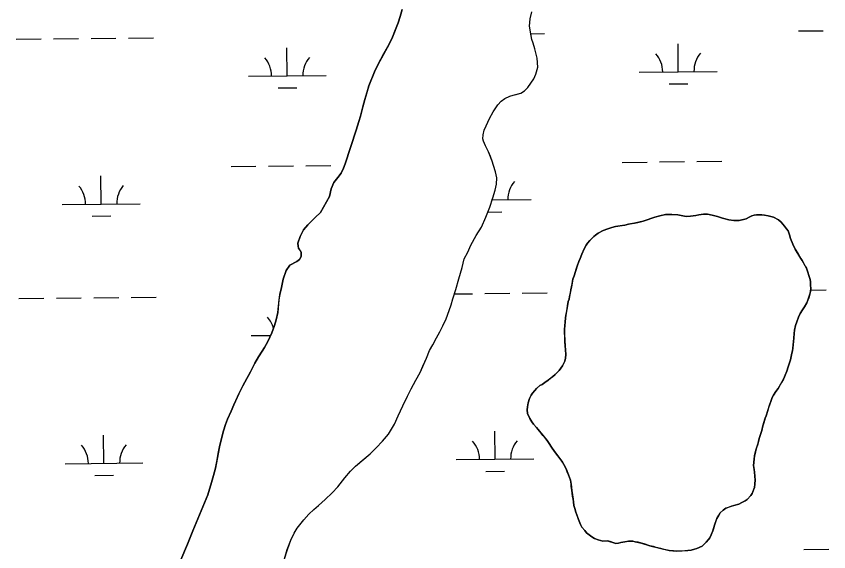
# Model space of a CAD drawing. Extents: x 3734862 to 3772949, y 391520 to 417239.
# Drawn here: x 3755926 to 3756969, y 410063 to 410750 of the extents above; entities that cross this region are included whole.
import ezdxf

# ---------------------------------------------------------------- set-up
doc = ezdxf.new("R2010")
doc.units = 0
doc.layers.add('V-TOPO-SHOR', color=7, linetype='Continuous')
doc.layers.add('V-WETL-SWMP', color=7, linetype='Continuous')

msp = doc.modelspace()

# ---------------------------------------------------------------- linework, layer by layer
at = {"layer": 'V-TOPO-SHOR'}
for points in [[(3756118.1, 410006.2), (3756146.4, 410072.5), (3756153.2, 410089.5), (3756172.2, 410135.6), (3756177, 410151.7), (3756179.7, 410160.3), (3756182.2, 410170), (3756184.2, 410180.4), (3756185.7, 410188.5), (3756187.3, 410197.1), (3756190, 410208.1), (3756192.4, 410217.6), (3756195, 410225.8), (3756197.7, 410232.8), (3756202.3, 410242.8), (3756205.5, 410251.1), (3756208.1, 410256.5), (3756212.3, 410265.1), (3756217.2, 410275.7), (3756222.3, 410285), (3756227, 410293.6), (3756232.6, 410304.7), (3756237.2, 410312.6), (3756242, 410319.9), (3756245, 410324.8), (3756249.4, 410332.4), (3756254.5, 410343.6), (3756257.9, 410352.7), (3756260, 410360.2), (3756262.3, 410369.4), (3756263.7, 410385.9), (3756264.8, 410392.7), (3756267, 410401.8), (3756269.1, 410412.3), (3756272.8, 410423.6), (3756277.5, 410430.4), (3756286.5, 410435), (3756290, 410437.4), (3756291.9, 410441.4), (3756292.2, 410446.7), (3756290.2, 410449.9), (3756288.8, 410452.1), (3756288.1, 410454.7), (3756287.9, 410458.5), (3756291, 410467.1), (3756295.3, 410475.5), (3756300.7, 410482.1), (3756305.2, 410486.8), (3756310.2, 410491.5), (3756316.9, 410498), (3756328.6, 410518.3), (3756330.7, 410528.1), (3756334.1, 410536.2), (3756339.2, 410542.7), (3756343.3, 410548.4), (3756346.3, 410554.6), (3756348.4, 410560.4), (3756362.8, 410603.6), (3756366.2, 410614.8), (3756368.1, 410621.4), (3756371.4, 410633.6), (3756373.8, 410643), (3756376.6, 410652.5), (3756378.9, 410660.2), (3756386.3, 410678.3), (3756390.3, 410687.2), (3756398.4, 410702), (3756405, 410713.8), (3756409.3, 410722.6), (3756412.4, 410730.5), (3756416.4, 410741.1), (3756419.1, 410749.3), (3756421.6, 410758.5)], [(3756348.3, 410157.5), (3756355.2, 410165.9), (3756361.9, 410172.4), (3756370.6, 410179.8), (3756380.5, 410188.3), (3756388.3, 410195.8), (3756396.5, 410204.5), (3756404, 410213.7), (3756411.9, 410226.5), (3756416.8, 410237.1), (3756422.5, 410249.7), (3756428.5, 410262.3), (3756433.2, 410271.8), (3756439.1, 410282.7), (3756444.7, 410292.8), (3756448.3, 410300.8), (3756453, 410311), (3756456.8, 410320.9), (3756461, 410328.2), (3756465.7, 410337), (3756470.2, 410344.8), (3756474.1, 410352.3), (3756478.3, 410361.6), (3756482.1, 410372.2), (3756484.4, 410379.3), (3756486.7, 410387), (3756490.7, 410399.1), (3756494.4, 410412.6), (3756498.6, 410427.3), (3756501.5, 410438.3), (3756506.1, 410447.2), (3756509.7, 410455.8), (3756516.8, 410468.4), (3756523.4, 410479), (3756529.1, 410491.7), (3756534.2, 410504.7), (3756538, 410516.8), (3756540.9, 410526.7), (3756542.7, 410534.2), (3756543.1, 410542.5), (3756541.6, 410550.2), (3756538.9, 410558.1), (3756537.3, 410563.8), (3756535, 410569.8), (3756532.7, 410575.7), (3756528.8, 410583.3), (3756526.1, 410589.5), (3756525.2, 410592.3), (3756525.7, 410597.4), (3756526.8, 410603.3), (3756529.7, 410609.1), (3756533.7, 410618.6), (3756538.4, 410627), (3756544.5, 410636), (3756548.6, 410640.7), (3756553.6, 410644.3), (3756559.7, 410647.2), (3756564.2, 410648.6), (3756567.9, 410649.4), (3756573.9, 410651), (3756578.8, 410654.1), (3756582.9, 410658.2), (3756590.9, 410669.5), (3756593.4, 410675.4), (3756595.7, 410684.3), (3756595.1, 410695.9), (3756592.1, 410707.7), (3756589.8, 410714.9), (3756588.1, 410719.9), (3756586.9, 410726.7), (3756585.2, 410736.7), (3756585.8, 410746.2), (3756588.2, 410755.5)], [(3756685.7, 410477), (3756690.9, 410478.6), (3756695.4, 410479.9), (3756703.9, 410481.2), (3756707.4, 410481.7), (3756712.4, 410482.8), (3756716.8, 410483.6), (3756719.8, 410484.1), (3756724.2, 410485.2), (3756731, 410486.8), (3756737.3, 410488.9), (3756742.2, 410490.5), (3756745.9, 410491.7), (3756752.5, 410493.7), (3756759.7, 410495.1), (3756767.7, 410495.5), (3756770.8, 410495.3), (3756775.4, 410494.9), (3756779.6, 410493.9), (3756786.3, 410492.9), (3756791.6, 410493), (3756798.5, 410494), (3756802.3, 410494.9), (3756808.6, 410495.7), (3756813.8, 410495.6), (3756819.7, 410494.6), (3756826.5, 410492.7), (3756832.7, 410490.8), (3756836.2, 410489.8), (3756841, 410488.5), (3756847.2, 410487.5), (3756854.1, 410487.4), (3756858, 410488.4), (3756863.3, 410489.8), (3756867, 410491.8), (3756870.4, 410493.4), (3756873.5, 410494.3), (3756876.5, 410495), (3756883.3, 410494.9), (3756886.6, 410494.5), (3756891.4, 410493.7), (3756898.4, 410492.1), (3756904.8, 410488.6), (3756908.1, 410485.6), (3756912.4, 410480.5), (3756915, 410477), (3756917.1, 410474.2), (3756918.9, 410469.2), (3756920.2, 410464.4), (3756923, 410457.1), (3756926.2, 410450.8), (3756929.9, 410444.7), (3756933.5, 410438.8), (3756935.3, 410436.1), (3756936.9, 410433.2), (3756939.1, 410429.1), (3756940.5, 410426.3), (3756942.1, 410422.6), (3756944.2, 410415.9), (3756945.3, 410412), (3756945.8, 410409.1), (3756945.9, 410404.1), (3756946.3, 410401), (3756945.6, 410396.4), (3756944.9, 410393.2), (3756943.5, 410388.6), (3756942.5, 410385.5), (3756941.2, 410382.2), (3756938, 410376.9), (3756935.7, 410372.9), (3756932.5, 410368.1), (3756930.6, 410363.7), (3756928.2, 410357.5), (3756926.6, 410353.1), (3756925.4, 410347), (3756925, 410342.8), (3756924.4, 410337.1), (3756924.1, 410331.9), (3756923.7, 410328.6), (3756923.1, 410324), (3756922.5, 410320.5), (3756921.9, 410317.4), (3756920, 410308.9), (3756918.2, 410303.6), (3756917.3, 410299.7), (3756915.5, 410294.4), (3756914.2, 410291.3), (3756912.3, 410286.9), (3756911, 410284.1), (3756908.5, 410279.7), (3756906.8, 410276.8), (3756904.2, 410272.2), (3756901.5, 410268.2), (3756898.2, 410263.5), (3756896.8, 410260.7), (3756895.3, 410256.9), (3756893, 410250.6), (3756892.1, 410247.3), (3756890.5, 410242.5), (3756889, 410237.2), (3756887.6, 410233.9)], [(3756679.4, 410076.2), (3756676.4, 410076.9), (3756673.1, 410077.9), (3756668.4, 410079.8), (3756665.1, 410081.7), (3756661.6, 410084.3), (3756658.5, 410087.1), (3756656, 410089.9), (3756652.5, 410094.4), (3756650.7, 410097.6), (3756648, 410103.9), (3756647.1, 410106.8), (3756646.1, 410110.2), (3756644.6, 410113.3), (3756643.4, 410118), (3756642.2, 410122), (3756641.7, 410126.6), (3756641, 410130), (3756640.5, 410133.5), (3756639.8, 410137.7), (3756639.3, 410141.2), (3756638.8, 410146.2), (3756638.5, 410149.4), (3756637.8, 410154.5), (3756636.6, 410158.1), (3756635.1, 410161.2), (3756633.5, 410165.3), (3756632.1, 410169), (3756629.4, 410174.4), (3756627.4, 410177.7), (3756624.3, 410182), (3756621.6, 410185.7), (3756617.3, 410191.3), (3756613.3, 410196.7), (3756610.2, 410201.4), (3756607.7, 410205.5), (3756605.5, 410208.1), (3756602.4, 410212), (3756600, 410214.8), (3756596.4, 410219.3), (3756594.1, 410222.2), (3756590.4, 410226.5), (3756588.3, 410229.3), (3756585.4, 410233.6), (3756582.7, 410239.9), (3756582.2, 410244.9), (3756582.4, 410248.4), (3756583.4, 410253.6), (3756585.1, 410259.4), (3756587.2, 410263.6), (3756588.9, 410266.2), (3756592.1, 410269.7), (3756594.3, 410272.2), (3756598.3, 410275.9), (3756601.2, 410277.3), (3756604.8, 410280), (3756608.9, 410282.9), (3756612, 410285.3), (3756614.5, 410287.1), (3756618, 410290.2), (3756623.4, 410295.3), (3756627.7, 410301.1), (3756630.4, 410307.3), (3756631.2, 410310.8), (3756631.8, 410315.8), (3756631.3, 410322.1), (3756631, 410326.3), (3756630.5, 410332.8), (3756630.3, 410339.1), (3756630.1, 410342.6), (3756630, 410348.7), (3756630.4, 410352), (3756630.9, 410357.9), (3756631.9, 410366.2), (3756632.5, 410369.5), (3756633.3, 410374.6), (3756633.9, 410378.1), (3756634.9, 410383.5), (3756635.9, 410386.9), (3756636.6, 410390.3), (3756637.6, 410395), (3756638.4, 410398.5), (3756639.2, 410402.4), (3756639.8, 410406.3), (3756640.8, 410412.3), (3756642.3, 410416.7), (3756645, 410425), (3756646.4, 410429.2), (3756648.5, 410435.1), (3756650.2, 410438.8), (3756652.5, 410444.6), (3756654, 410448.1), (3756655.3, 410451.4), (3756658, 410455.8), (3756659.7, 410458.4), (3756662.5, 410461.8), (3756667.7, 410466.9), (3756669.9, 410468.9), (3756673.3, 410471.3), (3756679.6, 410474.9), (3756685.7, 410477)], [(3756887.6, 410233.9), (3756885.9, 410228.2), (3756884.7, 410224.3), (3756883.4, 410218.3), (3756882, 410214.4), (3756880.1, 410208), (3756879.1, 410204.1), (3756878.2, 410200.8), (3756876.6, 410196.1), (3756875.7, 410192.9), (3756874.7, 410188.5), (3756874.1, 410185.6), (3756873.5, 410181.3), (3756872.8, 410173.2), (3756873.3, 410168.2), (3756874, 410164.6), (3756874.5, 410159), (3756874.8, 410154.8), (3756874.5, 410149.2), (3756874.1, 410145.2), (3756872.8, 410142.1), (3756870.9, 410137.3), (3756869, 410134.7), (3756864.5, 410129.8), (3756862.1, 410127.8), (3756857.8, 410125.7), (3756853.6, 410123.9), (3756847.6, 410121.9), (3756844.5, 410121.2), (3756840.2, 410119.6), (3756837.3, 410118.6), (3756833.5, 410115.8), (3756830, 410112.6), (3756828.1, 410109.8), (3756825.5, 410105.2), (3756824.3, 410101.9), (3756822.6, 410096.8), (3756821.6, 410093.5), (3756820.5, 410089.3), (3756818.5, 410084.3), (3756816.8, 410080.6), (3756815, 410078.3), (3756812, 410074.8), (3756806.6, 410069.9), (3756799.9, 410066.9), (3756796.9, 410065.8), (3756792.7, 410064.7), (3756788.2, 410064.1), (3756780.3, 410063.6), (3756773.6, 410063.3), (3756770.1, 410063.7), (3756764.3, 410064.4), (3756758, 410065.7), (3756753.6, 410066.7), (3756747.9, 410068.3), (3756744.4, 410069.2), (3756739.8, 410070.4), (3756732.3, 410072.7), (3756729.1, 410073.7), (3756724.4, 410074.8), (3756720.9, 410075.6), (3756717.6, 410076.2), (3756712.4, 410076.1), (3756707.6, 410075.4), (3756702.4, 410074.4), (3756699.5, 410073.7), (3756695.8, 410073.2), (3756691.9, 410074.5), (3756688.6, 410075.7), (3756685.1, 410076.8), (3756679.4, 410076.2)], [(3756270.5, 410053.4), (3756274.4, 410065.7), (3756278.9, 410077.6), (3756283.1, 410086.5), (3756287, 410093.1), (3756295.4, 410103.6), (3756301.9, 410110.7), (3756308.3, 410116.9), (3756314.4, 410122.1), (3756323.1, 410129.9), (3756331.7, 410138.3), (3756339.3, 410146.1), (3756348.3, 410157.5)]]:
    msp.add_lwpolyline(points, dxfattribs=at)
at = {"layer": 'V-WETL-SWMP'}
for p, q in [((3756586.8, 410727.2), (3756604.3, 410727.3)), ((3756930.2, 410730.8), (3756962.2, 410731.1)), ((3755926.4, 410720.2), (3755958.4, 410720.5)), ((3755974.4, 410720.7), (3756006.4, 410721)), ((3756022.4, 410721.2), (3756054.4, 410721.5)), ((3756070.4, 410721.7), (3756102.4, 410722)), ((3756776.1, 410678.4), (3756775.8, 410714.4)), ((3756274.3, 410673.1), (3756273.9, 410709.1)), ((3756224.3, 410672.6), (3756324.3, 410673.6)), ((3756726.1, 410677.9), (3756826.1, 410678.9)), ((3756764.3, 410662.9), (3756788.3, 410663.1)), ((3756262.4, 410657.6), (3756286.4, 410657.8)), ((3756202.1, 410556.9), (3756234.1, 410557.2)), ((3756250.1, 410557.4), (3756282.1, 410557.8)), ((3756298.1, 410557.9), (3756330.1, 410558.3)), ((3756704, 410562.2), (3756736, 410562.5)), ((3756752, 410562.7), (3756784, 410563.1)), ((3756800, 410563.2), (3756831.9, 410563.6)), ((3756035.5, 410508.7), (3756035.1, 410544.7)), ((3756537.1, 410514), (3756587.4, 410514.5)), ((3756537.4, 410514), (3756537.4, 410514.8)), ((3755985.5, 410508.2), (3756085.5, 410509.2)), ((3756023.7, 410493.2), (3756047.7, 410493.4)), ((3756531.7, 410498.5), (3756549.6, 410498.7)), ((3755977.9, 410388), (3756009.9, 410388.4)), ((3756025.9, 410388.5), (3756057.9, 410388.9)), ((3756073.9, 410389), (3756105.9, 410389.4)), ((3756488.8, 410393.4), (3756511.8, 410393.7)), ((3756527.8, 410393.8), (3756559.8, 410394.2)), ((3756575.8, 410394.3), (3756607.8, 410394.7)), ((3756945.9, 410398.3), (3756965.7, 410398.5)), ((3755929.9, 410387.5), (3755961.9, 410387.9)), ((3756227.8, 410339.9), (3756252.9, 410340.2)), ((3756039, 410176.1), (3756038.6, 410212.1)), ((3756540.9, 410181.4), (3756540.5, 410217.4)), ((3756490.9, 410180.8), (3756590.9, 410181.9)), ((3755989, 410175.5), (3756089, 410176.6)), ((3756027.2, 410160.5), (3756051.2, 410160.8)), ((3756529.1, 410165.8), (3756553.1, 410166.1)), ((3756937.2, 410065.5), (3756969.2, 410065.8))]:
    msp.add_line(p, q, dxfattribs=at)
for points in [[(3756421.6, 410758.5), (3756419.1, 410749.3), (3756416.4, 410741.1), (3756409.3, 410722.6), (3756405, 410713.8), (3756390.3, 410687.2), (3756386.3, 410678.3), (3756378.9, 410660.2), (3756373.8, 410643), (3756371.4, 410633.6), (3756368.1, 410621.4), (3756366.2, 410614.8), (3756362.8, 410603.6), (3756348.4, 410560.4), (3756346.3, 410554.6), (3756343.3, 410548.4), (3756339.2, 410542.7), (3756334.1, 410536.2), (3756330.7, 410528.1), (3756328.6, 410518.3), (3756316.9, 410498), (3756310.2, 410491.5), (3756305.2, 410486.8), (3756300.7, 410482.1), (3756295.3, 410475.5), (3756291, 410467.1), (3756287.9, 410458.5), (3756288.1, 410454.7), (3756288.8, 410452.1), (3756292.2, 410446.7), (3756291.9, 410441.4), (3756290, 410437.4), (3756286.5, 410435), (3756277.5, 410430.4), (3756272.8, 410423.6), (3756269.1, 410412.3), (3756267, 410401.8), (3756264.8, 410392.7), (3756263.6, 410385.9), (3756262.3, 410369.4), (3756260, 410360.2), (3756257.9, 410352.7), (3756254.5, 410343.6), (3756249.4, 410332.4), (3756245, 410324.8), (3756242, 410319.9), (3756237.2, 410312.6), (3756232.6, 410304.7), (3756227, 410293.6), (3756217.2, 410275.7), (3756212.3, 410265.1), (3756205.5, 410251.1), (3756202.3, 410242.8), (3756197.7, 410232.8), (3756195, 410225.8), (3756192.4, 410217.6), (3756187.3, 410197.1), (3756182.2, 410170), (3756179.7, 410160.3), (3756177, 410151.7), (3756172.2, 410135.6), (3756153.2, 410089.5), (3756146.4, 410072.5), (3756118.1, 410006.2)], [(3756538.9, 410558.1), (3756537.3, 410563.8), (3756532.7, 410575.7), (3756528.8, 410583.3), (3756526.1, 410589.5), (3756525.2, 410592.3), (3756525.7, 410597.4), (3756526.8, 410603.3), (3756529.7, 410609.1), (3756533.7, 410618.6), (3756538.4, 410627), (3756544.5, 410636), (3756548.6, 410640.7), (3756553.6, 410644.3), (3756559.7, 410647.2), (3756564.2, 410648.6), (3756573.9, 410651), (3756578.8, 410654.1), (3756582.9, 410658.2), (3756590.9, 410669.5), (3756593.4, 410675.4), (3756595.7, 410684.3), (3756595.1, 410695.9), (3756592.1, 410707.7), (3756589.8, 410714.9), (3756588.1, 410719.9), (3756585.2, 410736.7), (3756585.8, 410746.2), (3756588.2, 410755.5)], [(3756270.5, 410053.4), (3756274.3, 410065.7), (3756278.9, 410077.6), (3756283.1, 410086.5), (3756287, 410093.1), (3756295.4, 410103.6), (3756301.9, 410110.7), (3756308.3, 410116.9), (3756314.4, 410122.1), (3756323.1, 410129.9), (3756331.7, 410138.3), (3756339.3, 410146.1), (3756348.3, 410157.5), (3756355.2, 410165.9), (3756361.9, 410172.4), (3756380.5, 410188.3), (3756388.3, 410195.8), (3756396.5, 410204.5), (3756404, 410213.7), (3756411.9, 410226.5), (3756416.8, 410237.1), (3756422.5, 410249.7), (3756428.5, 410262.3), (3756433.2, 410271.8), (3756439.1, 410282.7), (3756444.7, 410292.8), (3756453, 410311), (3756456.8, 410320.9), (3756461, 410328.2), (3756465.7, 410337), (3756470.2, 410344.8), (3756474.1, 410352.3), (3756478.3, 410361.6), (3756482.1, 410372.2), (3756484.4, 410379.3), (3756486.7, 410387), (3756490.7, 410399.1), (3756494.4, 410412.6), (3756498.6, 410427.3), (3756501.5, 410438.3), (3756506.1, 410447.2), (3756509.7, 410455.8), (3756516.8, 410468.4), (3756523.4, 410479), (3756529.1, 410491.7), (3756534.2, 410504.7), (3756538, 410516.8), (3756540.9, 410526.7), (3756542.7, 410534.2), (3756543.1, 410542.5), (3756541.6, 410550.2), (3756538.9, 410558.1)], [(3756872.8, 410173.2), (3756873.5, 410181.3), (3756874.1, 410185.6), (3756875.7, 410192.9), (3756878.2, 410200.8), (3756879.1, 410204.1), (3756880.1, 410208), (3756882, 410214.4), (3756883.4, 410218.3), (3756884.7, 410224.3), (3756887.6, 410233.9), (3756889, 410237.2), (3756893, 410250.6), (3756895.3, 410256.9), (3756896.8, 410260.7), (3756898.2, 410263.5), (3756901.5, 410268.2), (3756904.2, 410272.2), (3756911, 410284.1), (3756912.3, 410286.9), (3756915.5, 410294.4), (3756917.3, 410299.7), (3756918.2, 410303.6), (3756920, 410308.9), (3756921.9, 410317.4), (3756922.5, 410320.5), (3756923.1, 410324), (3756924.1, 410331.9), (3756924.4, 410337.1), (3756925.4, 410347), (3756926.6, 410353.1), (3756928.2, 410357.5), (3756930.6, 410363.7), (3756932.5, 410368.1), (3756935.7, 410372.9), (3756938, 410376.9), (3756941.2, 410382.2), (3756942.5, 410385.5), (3756944.9, 410393.2), (3756945.6, 410396.4), (3756946.3, 410401), (3756945.9, 410404.1), (3756945.8, 410409.1), (3756945.3, 410412), (3756944.2, 410415.9), (3756942.1, 410422.6), (3756940.5, 410426.3), (3756935.3, 410436.1), (3756933.5, 410438.8), (3756926.2, 410450.8), (3756923, 410457.1), (3756920.2, 410464.4), (3756918.9, 410469.2), (3756917.1, 410474.2), (3756915, 410477), (3756912.4, 410480.5), (3756908.1, 410485.6), (3756904.8, 410488.6), (3756898.4, 410492.1), (3756891.4, 410493.7), (3756886.6, 410494.5), (3756883.3, 410494.9), (3756876.5, 410495), (3756873.5, 410494.3), (3756870.4, 410493.4), (3756867, 410491.8), (3756863.3, 410489.8), (3756854.1, 410487.4), (3756847.2, 410487.5), (3756841, 410488.5), (3756832.7, 410490.8), (3756826.5, 410492.7), (3756819.7, 410494.6), (3756813.8, 410495.6), (3756808.6, 410495.7), (3756802.3, 410494.9), (3756798.5, 410494), (3756791.6, 410493), (3756786.3, 410492.9), (3756779.6, 410493.9), (3756775.4, 410494.9), (3756767.7, 410495.5), (3756759.7, 410495.1), (3756752.5, 410493.7), (3756745.9, 410491.7), (3756731, 410486.8), (3756719.8, 410484.1), (3756712.4, 410482.8), (3756707.4, 410481.7), (3756695.4, 410479.9), (3756690.9, 410478.6), (3756685.7, 410477), (3756679.6, 410474.9), (3756673.3, 410471.3), (3756669.9, 410468.9), (3756667.7, 410466.9), (3756662.5, 410461.8), (3756659.7, 410458.4), (3756658, 410455.8), (3756655.3, 410451.4), (3756652.5, 410444.6)], [(3756652.5, 410444.6), (3756650.2, 410438.8), (3756648.5, 410435.1), (3756646.4, 410429.2), (3756642.3, 410416.7), (3756640.8, 410412.3), (3756639.2, 410402.4), (3756638.4, 410398.5), (3756636.6, 410390.3), (3756635.9, 410386.9), (3756634.9, 410383.5), (3756633.9, 410378.1), (3756631.9, 410366.2)], [(3756631.9, 410366.2), (3756630.9, 410357.9), (3756630.4, 410352), (3756630, 410348.7), (3756630.1, 410342.6), (3756630.5, 410332.8), (3756631.8, 410315.8), (3756631.2, 410310.8), (3756630.4, 410307.3), (3756627.7, 410301.1), (3756623.4, 410295.3), (3756618, 410290.2), (3756614.5, 410287.1), (3756608.9, 410282.9), (3756604.8, 410280), (3756601.2, 410277.3), (3756598.3, 410275.9), (3756594.3, 410272.2), (3756588.9, 410266.2), (3756587.2, 410263.6), (3756585.1, 410259.4), (3756583.4, 410253.6), (3756582.4, 410248.4), (3756582.2, 410244.9), (3756582.7, 410239.9), (3756585.4, 410233.6), (3756588.2, 410229.3), (3756590.4, 410226.5), (3756594.1, 410222.2), (3756607.7, 410205.5), (3756610.2, 410201.4), (3756613.3, 410196.7), (3756617.3, 410191.3), (3756621.6, 410185.7), (3756627.4, 410177.7), (3756629.4, 410174.4), (3756632.1, 410169), (3756635.1, 410161.2), (3756636.6, 410158.1), (3756637.8, 410154.5), (3756638.5, 410149.4), (3756639.3, 410141.2), (3756641, 410130), (3756641.7, 410126.6), (3756642.2, 410122), (3756643.4, 410118), (3756644.6, 410113.3), (3756646.1, 410110.2), (3756648, 410103.9), (3756650.7, 410097.6), (3756652.5, 410094.4), (3756656, 410089.9), (3756658.5, 410087.1), (3756661.6, 410084.3), (3756665.1, 410081.7), (3756668.4, 410079.8), (3756673.1, 410077.9), (3756679.4, 410076.2), (3756685.1, 410076.8), (3756695.8, 410073.2), (3756699.5, 410073.7), (3756702.4, 410074.4), (3756707.6, 410075.4), (3756712.4, 410076.1), (3756717.6, 410076.2), (3756720.9, 410075.6), (3756729.1, 410073.7), (3756739.8, 410070.4), (3756753.6, 410066.7), (3756764.3, 410064.4), (3756773.6, 410063.3), (3756788.2, 410064.1), (3756792.7, 410064.7), (3756796.9, 410065.8), (3756799.9, 410066.9), (3756806.6, 410069.9), (3756812, 410074.8), (3756815, 410078.3), (3756816.8, 410080.6), (3756818.5, 410084.3), (3756820.5, 410089.3), (3756822.6, 410096.8), (3756825.5, 410105.2), (3756828.1, 410109.8), (3756830, 410112.6), (3756833.5, 410115.8), (3756837.3, 410118.6), (3756844.5, 410121.2), (3756847.6, 410121.9), (3756853.6, 410123.9), (3756857.8, 410125.7), (3756862.1, 410127.8), (3756864.5, 410129.8), (3756869, 410134.7), (3756870.9, 410137.3), (3756874.1, 410145.2), (3756874.5, 410149.2), (3756874.8, 410154.8), (3756874, 410164.6), (3756873.3, 410168.2), (3756872.8, 410173.2)]]:
    msp.add_lwpolyline(points, dxfattribs=at)
for centre, start, end in [((3756720.9, 410678.3), 359.8334, 41.377), ((3756831.4, 410679.5), 139.8334, 181.377), ((3756219, 410673), 359.8334, 41.377), ((3756329.5, 410674.2), 139.8334, 181.377), ((3756592.6, 410515.1), 139.8334, 181.377), ((3755980.3, 410508.6), 359.8334, 41.377), ((3756090.7, 410509.8), 139.8334, 181.377), ((3756222.5, 410340.3), 14.7511, 41.377), ((3756485.7, 410181.3), 359.8334, 41.377), ((3756596.1, 410182.4), 139.8334, 181.377), ((3755983.8, 410176), 359.8334, 41.377), ((3756094.3, 410177.1), 139.8334, 181.377)]:
    msp.add_arc(centre, 35.2, start, end, dxfattribs=at)

doc.saveas('drawing.dxf')
